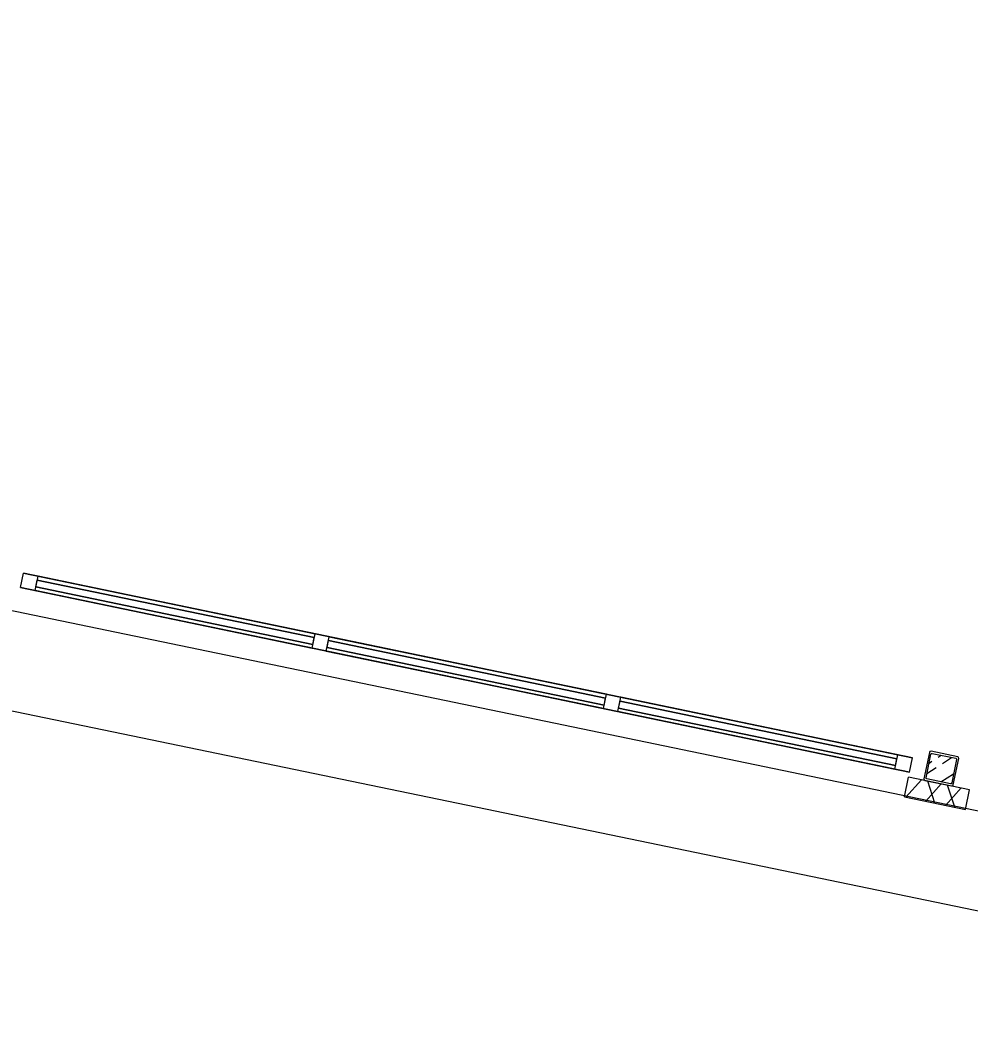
# Model space of a CAD drawing. Extents: x 81065 to 81486, y 452384 to 452681.
# Drawn here: x 81114.454 to 81118.247, y 452526.619 to 452530.604 of the extents above; entities that cross this region are included whole.
import ezdxf

# ---------------------------------------------------------------- set-up
doc = ezdxf.new("R2010")
doc.units = 0
doc.layers.add('B-BH-VH-KANTOPSLUITING-GV', color=7, linetype='Continuous')

msp = doc.modelspace()

# ---------------------------------------------------------------- linework, layer by layer
at = {"layer": 'B-BH-VH-KANTOPSLUITING-GV'}
for p, q in [((81103.0639, 452530.6043), (81122.2433, 452526.6232)), ((81123.8386, 452525.8939), (81102.7873, 452530.2532)), ((81114.4561, 452528.3374), (81114.4681, 452528.3954)), ((81114.4561, 452528.3374), (81114.4681, 452528.3954)), ((81114.4681, 452528.3954), (81118.0171, 452527.6584)), ((81118.0171, 452527.6584), (81114.4681, 452528.3954)), ((81114.5141, 452528.3254), (81114.5261, 452528.3834)), ((81114.5141, 452528.3254), (81114.5261, 452528.3834)), ((81114.5141, 452528.3254), (81114.5261, 452528.3834)), ((81114.5141, 452528.3254), (81114.5261, 452528.3834)), ((81114.5141, 452528.3254), (81114.5261, 452528.3834)), ((81114.5141, 452528.3254), (81114.5261, 452528.3834)), ((81114.5141, 452528.3254), (81114.5261, 452528.3834)), ((81114.5141, 452528.3254), (81114.5261, 452528.3834)), ((81114.5141, 452528.3254), (81114.5261, 452528.3834)), ((81114.5141, 452528.3254), (81114.5261, 452528.3834)), ((81114.5141, 452528.3254), (81114.5261, 452528.3834)), ((81114.5141, 452528.3254), (81114.5261, 452528.3834)), ((81114.5141, 452528.3254), (81114.5261, 452528.3834)), ((81114.5141, 452528.3254), (81114.5261, 452528.3834)), ((81114.5141, 452528.3254), (81114.5261, 452528.3834)), ((81114.5141, 452528.3254), (81114.5261, 452528.3834)), ((81114.5171, 452528.3404), (81114.5231, 452528.3674)), ((81114.5171, 452528.3404), (81114.5231, 452528.3674)), ((81114.5171, 452528.3404), (81114.5231, 452528.3674)), ((81114.5171, 452528.3404), (81114.5231, 452528.3674)), ((81114.5171, 452528.3404), (81114.5231, 452528.3674)), ((81114.5171, 452528.3404), (81114.5231, 452528.3674)), ((81114.5171, 452528.3404), (81114.5231, 452528.3674)), ((81114.5171, 452528.3404), (81114.5231, 452528.3674)), ((81114.5171, 452528.3404), (81114.5231, 452528.3674)), ((81114.5171, 452528.3404), (81114.5231, 452528.3674)), ((81114.5171, 452528.3404), (81114.5231, 452528.3674)), ((81114.5171, 452528.3404), (81114.5231, 452528.3674)), ((81114.5171, 452528.3404), (81114.5231, 452528.3674)), ((81114.5171, 452528.3404), (81114.5231, 452528.3674)), ((81114.5171, 452528.3404), (81114.5231, 452528.3674)), ((81114.5171, 452528.3404), (81114.5231, 452528.3674)), ((81114.5231, 452528.3674), (81115.6281, 452528.1384)), ((81115.6281, 452528.1384), (81114.5231, 452528.3674)), ((81115.6281, 452528.1384), (81114.5231, 452528.3674)), ((81114.5231, 452528.3674), (81115.6281, 452528.1384)), ((81115.6281, 452528.1384), (81114.5231, 452528.3674)), ((81114.5231, 452528.3674), (81115.6281, 452528.1384)), ((81115.6281, 452528.1384), (81114.5231, 452528.3674)), ((81114.5231, 452528.3674), (81115.6281, 452528.1384)), ((81115.6281, 452528.1384), (81114.5231, 452528.3674)), ((81114.5231, 452528.3674), (81115.6281, 452528.1384)), ((81114.5231, 452528.3674), (81115.6281, 452528.1384)), ((81115.6281, 452528.1384), (81114.5231, 452528.3674)), ((81114.5231, 452528.3674), (81115.6281, 452528.1384)), ((81115.6281, 452528.1384), (81114.5231, 452528.3674)), ((81114.5231, 452528.3674), (81115.6281, 452528.1384)), ((81115.6281, 452528.1384), (81114.5231, 452528.3674)), ((81114.5261, 452528.3834), (81115.6321, 452528.1534)), ((81115.6321, 452528.1534), (81114.5261, 452528.3834)), ((81114.5261, 452528.3834), (81115.6321, 452528.1534)), ((81115.6321, 452528.1534), (81114.5261, 452528.3834)), ((81114.5261, 452528.3834), (81115.6321, 452528.1534)), ((81115.6321, 452528.1534), (81114.5261, 452528.3834)), ((81114.5261, 452528.3834), (81115.6321, 452528.1534)), ((81115.6321, 452528.1534), (81114.5261, 452528.3834)), ((81114.5261, 452528.3834), (81115.6321, 452528.1534)), ((81115.6321, 452528.1534), (81114.5261, 452528.3834)), ((81114.5261, 452528.3834), (81115.6321, 452528.1534)), ((81115.6321, 452528.1534), (81114.5261, 452528.3834)), ((81114.5261, 452528.3834), (81115.6321, 452528.1534)), ((81115.6321, 452528.1534), (81114.5261, 452528.3834)), ((81114.5261, 452528.3834), (81115.6321, 452528.1534)), ((81115.6321, 452528.1534), (81114.5261, 452528.3834)), ((81114.4561, 452528.3374), (81118.0051, 452527.6004)), ((81118.0051, 452527.6004), (81114.4561, 452528.3374)), ((81114.5141, 452528.3254), (81115.6201, 452528.0954)), ((81115.6201, 452528.0954), (81114.5141, 452528.3254)), ((81114.5141, 452528.3254), (81115.6201, 452528.0954)), ((81115.6201, 452528.0954), (81114.5141, 452528.3254)), ((81114.5141, 452528.3254), (81115.6201, 452528.0954)), ((81115.6201, 452528.0954), (81114.5141, 452528.3254)), ((81114.5141, 452528.3254), (81115.6201, 452528.0954)), ((81115.6201, 452528.0954), (81114.5141, 452528.3254)), ((81114.5141, 452528.3254), (81115.6201, 452528.0954)), ((81115.6201, 452528.0954), (81114.5141, 452528.3254)), ((81114.5141, 452528.3254), (81115.6201, 452528.0954)), ((81115.6201, 452528.0954), (81114.5141, 452528.3254)), ((81114.5141, 452528.3254), (81115.6201, 452528.0954)), ((81115.6201, 452528.0954), (81114.5141, 452528.3254)), ((81114.5141, 452528.3254), (81115.6201, 452528.0954)), ((81115.6201, 452528.0954), (81114.5141, 452528.3254)), ((81114.5171, 452528.3404), (81115.6231, 452528.1104)), ((81115.6231, 452528.1104), (81114.5171, 452528.3404)), ((81115.6231, 452528.1104), (81114.5171, 452528.3404)), ((81114.5171, 452528.3404), (81115.6231, 452528.1104)), ((81115.6231, 452528.1104), (81114.5171, 452528.3404)), ((81114.5171, 452528.3404), (81115.6231, 452528.1104)), ((81115.6231, 452528.1104), (81114.5171, 452528.3404)), ((81114.5171, 452528.3404), (81115.6231, 452528.1104)), ((81115.6231, 452528.1104), (81114.5171, 452528.3404)), ((81114.5171, 452528.3404), (81115.6231, 452528.1104)), ((81114.5171, 452528.3404), (81115.6231, 452528.1104)), ((81115.6231, 452528.1104), (81114.5171, 452528.3404)), ((81114.5171, 452528.3404), (81115.6231, 452528.1104)), ((81115.6231, 452528.1104), (81114.5171, 452528.3404)), ((81114.5171, 452528.3404), (81115.6231, 452528.1104)), ((81115.6231, 452528.1104), (81114.5171, 452528.3404)), ((81115.6201, 452528.0954), (81115.6321, 452528.1534)), ((81115.6201, 452528.0954), (81115.6321, 452528.1534)), ((81115.6201, 452528.0954), (81115.6321, 452528.1534)), ((81115.6201, 452528.0954), (81115.6321, 452528.1534)), ((81115.6201, 452528.0954), (81115.6321, 452528.1534)), ((81115.6201, 452528.0954), (81115.6321, 452528.1534)), ((81115.6201, 452528.0954), (81115.6321, 452528.1534)), ((81115.6201, 452528.0954), (81115.6321, 452528.1534)), ((81115.6201, 452528.0954), (81115.6321, 452528.1534)), ((81115.6201, 452528.0954), (81115.6321, 452528.1534)), ((81115.6201, 452528.0954), (81115.6321, 452528.1534)), ((81115.6201, 452528.0954), (81115.6321, 452528.1534)), ((81115.6201, 452528.0954), (81115.6321, 452528.1534)), ((81115.6201, 452528.0954), (81115.6321, 452528.1534)), ((81115.6201, 452528.0954), (81115.6321, 452528.1534)), ((81115.6201, 452528.0954), (81115.6321, 452528.1534)), ((81115.6231, 452528.1104), (81115.6281, 452528.1384)), ((81115.6231, 452528.1104), (81115.6281, 452528.1384)), ((81115.6231, 452528.1104), (81115.6281, 452528.1384)), ((81115.6231, 452528.1104), (81115.6281, 452528.1384)), ((81115.6231, 452528.1104), (81115.6281, 452528.1384)), ((81115.6231, 452528.1104), (81115.6281, 452528.1384)), ((81115.6231, 452528.1104), (81115.6281, 452528.1384)), ((81115.6231, 452528.1104), (81115.6281, 452528.1384)), ((81115.6231, 452528.1104), (81115.6281, 452528.1384)), ((81115.6231, 452528.1104), (81115.6281, 452528.1384)), ((81115.6231, 452528.1104), (81115.6281, 452528.1384)), ((81115.6231, 452528.1104), (81115.6281, 452528.1384)), ((81115.6231, 452528.1104), (81115.6281, 452528.1384)), ((81115.6231, 452528.1104), (81115.6281, 452528.1384)), ((81115.6231, 452528.1104), (81115.6281, 452528.1384)), ((81115.6231, 452528.1104), (81115.6281, 452528.1384)), ((81115.6771, 452528.0834), (81115.6891, 452528.1414)), ((81115.6771, 452528.0834), (81115.6891, 452528.1414)), ((81115.6771, 452528.0834), (81115.6891, 452528.1414)), ((81115.6771, 452528.0834), (81115.6891, 452528.1414)), ((81115.6771, 452528.0834), (81115.6891, 452528.1414)), ((81115.6771, 452528.0834), (81115.6891, 452528.1414)), ((81115.6771, 452528.0834), (81115.6891, 452528.1414)), ((81115.6771, 452528.0834), (81115.6891, 452528.1414)), ((81115.6771, 452528.0834), (81115.6891, 452528.1414)), ((81115.6771, 452528.0834), (81115.6891, 452528.1414)), ((81115.6771, 452528.0834), (81115.6891, 452528.1414)), ((81115.6771, 452528.0834), (81115.6891, 452528.1414)), ((81115.6771, 452528.0834), (81115.6891, 452528.1414)), ((81115.6771, 452528.0834), (81115.6891, 452528.1414)), ((81115.6771, 452528.0834), (81115.6891, 452528.1414)), ((81115.6771, 452528.0834), (81115.6891, 452528.1414)), ((81115.6801, 452528.0984), (81115.6861, 452528.1264)), ((81115.6801, 452528.0984), (81115.6861, 452528.1264)), ((81115.6801, 452528.0984), (81115.6861, 452528.1264)), ((81115.6801, 452528.0984), (81115.6861, 452528.1264)), ((81115.6801, 452528.0984), (81115.6861, 452528.1264)), ((81115.6801, 452528.0984), (81115.6861, 452528.1264)), ((81115.6801, 452528.0984), (81115.6861, 452528.1264)), ((81115.6801, 452528.0984), (81115.6861, 452528.1264)), ((81115.6801, 452528.0984), (81115.6861, 452528.1264)), ((81115.6801, 452528.0984), (81115.6861, 452528.1264)), ((81115.6801, 452528.0984), (81115.6861, 452528.1264)), ((81115.6801, 452528.0984), (81115.6861, 452528.1264)), ((81115.6801, 452528.0984), (81115.6861, 452528.1264)), ((81115.6801, 452528.0984), (81115.6861, 452528.1264)), ((81115.6801, 452528.0984), (81115.6861, 452528.1264)), ((81115.6801, 452528.0984), (81115.6861, 452528.1264)), ((81116.7921, 452527.8964), (81115.6861, 452528.1264)), ((81115.6861, 452528.1264), (81116.7921, 452527.8964)), ((81116.7921, 452527.8964), (81115.6861, 452528.1264)), ((81115.6861, 452528.1264), (81116.7921, 452527.8964)), ((81115.6861, 452528.1264), (81116.7921, 452527.8964)), ((81116.7921, 452527.8964), (81115.6861, 452528.1264)), ((81116.7921, 452527.8964), (81115.6861, 452528.1264)), ((81115.6861, 452528.1264), (81116.7921, 452527.8964)), ((81116.7921, 452527.8964), (81115.6861, 452528.1264)), ((81115.6861, 452528.1264), (81116.7921, 452527.8964)), ((81115.6861, 452528.1264), (81116.7921, 452527.8964)), ((81116.7921, 452527.8964), (81115.6861, 452528.1264)), ((81116.7921, 452527.8964), (81115.6861, 452528.1264)), ((81115.6861, 452528.1264), (81116.7921, 452527.8964)), ((81115.6861, 452528.1264), (81116.7921, 452527.8964)), ((81116.7921, 452527.8964), (81115.6861, 452528.1264)), ((81115.6891, 452528.1414), (81116.7951, 452527.9124)), ((81116.7951, 452527.9124), (81115.6891, 452528.1414)), ((81115.6891, 452528.1414), (81116.7951, 452527.9124)), ((81116.7951, 452527.9124), (81115.6891, 452528.1414)), ((81115.6891, 452528.1414), (81116.7951, 452527.9124)), ((81116.7951, 452527.9124), (81115.6891, 452528.1414)), ((81115.6891, 452528.1414), (81116.7951, 452527.9124)), ((81116.7951, 452527.9124), (81115.6891, 452528.1414)), ((81115.6891, 452528.1414), (81116.7951, 452527.9124)), ((81116.7951, 452527.9124), (81115.6891, 452528.1414)), ((81115.6891, 452528.1414), (81116.7951, 452527.9124)), ((81116.7951, 452527.9124), (81115.6891, 452528.1414)), ((81115.6891, 452528.1414), (81116.7951, 452527.9124)), ((81116.7951, 452527.9124), (81115.6891, 452528.1414)), ((81115.6891, 452528.1414), (81116.7951, 452527.9124)), ((81116.7951, 452527.9124), (81115.6891, 452528.1414)), ((81115.6771, 452528.0834), (81116.7831, 452527.8544)), ((81116.7831, 452527.8544), (81115.6771, 452528.0834)), ((81115.6771, 452528.0834), (81116.7831, 452527.8544)), ((81116.7831, 452527.8544), (81115.6771, 452528.0834)), ((81115.6771, 452528.0834), (81116.7831, 452527.8544)), ((81116.7831, 452527.8544), (81115.6771, 452528.0834)), ((81115.6771, 452528.0834), (81116.7831, 452527.8544)), ((81116.7831, 452527.8544), (81115.6771, 452528.0834)), ((81115.6771, 452528.0834), (81116.7831, 452527.8544)), ((81116.7831, 452527.8544), (81115.6771, 452528.0834)), ((81115.6771, 452528.0834), (81116.7831, 452527.8544)), ((81116.7831, 452527.8544), (81115.6771, 452528.0834)), ((81115.6771, 452528.0834), (81116.7831, 452527.8544)), ((81116.7831, 452527.8544), (81115.6771, 452528.0834)), ((81115.6771, 452528.0834), (81116.7831, 452527.8544)), ((81116.7831, 452527.8544), (81115.6771, 452528.0834)), ((81116.7861, 452527.8684), (81115.6801, 452528.0984)), ((81115.6801, 452528.0984), (81116.7861, 452527.8684)), ((81116.7861, 452527.8684), (81115.6801, 452528.0984)), ((81115.6801, 452528.0984), (81116.7861, 452527.8684)), ((81115.6801, 452528.0984), (81116.7861, 452527.8684)), ((81116.7861, 452527.8684), (81115.6801, 452528.0984)), ((81116.7861, 452527.8684), (81115.6801, 452528.0984)), ((81115.6801, 452528.0984), (81116.7861, 452527.8684)), ((81116.7861, 452527.8684), (81115.6801, 452528.0984)), ((81115.6801, 452528.0984), (81116.7861, 452527.8684)), ((81115.6801, 452528.0984), (81116.7861, 452527.8684)), ((81116.7861, 452527.8684), (81115.6801, 452528.0984)), ((81116.7861, 452527.8684), (81115.6801, 452528.0984)), ((81115.6801, 452528.0984), (81116.7861, 452527.8684)), ((81115.6801, 452528.0984), (81116.7861, 452527.8684)), ((81116.7861, 452527.8684), (81115.6801, 452528.0984)), ((81116.7831, 452527.8544), (81116.7951, 452527.9124)), ((81116.7831, 452527.8544), (81116.7951, 452527.9124)), ((81116.7831, 452527.8544), (81116.7951, 452527.9124)), ((81116.7831, 452527.8544), (81116.7951, 452527.9124)), ((81116.7831, 452527.8544), (81116.7951, 452527.9124)), ((81116.7831, 452527.8544), (81116.7951, 452527.9124)), ((81116.7831, 452527.8544), (81116.7951, 452527.9124)), ((81116.7831, 452527.8544), (81116.7951, 452527.9124)), ((81116.7831, 452527.8544), (81116.7951, 452527.9124)), ((81116.7831, 452527.8544), (81116.7951, 452527.9124)), ((81116.7831, 452527.8544), (81116.7951, 452527.9124)), ((81116.7831, 452527.8544), (81116.7951, 452527.9124)), ((81116.7831, 452527.8544), (81116.7951, 452527.9124)), ((81116.7831, 452527.8544), (81116.7951, 452527.9124)), ((81116.7831, 452527.8544), (81116.7951, 452527.9124)), ((81116.7831, 452527.8544), (81116.7951, 452527.9124)), ((81116.7861, 452527.8684), (81116.7921, 452527.8964)), ((81116.7861, 452527.8684), (81116.7921, 452527.8964)), ((81116.7861, 452527.8684), (81116.7921, 452527.8964)), ((81116.7861, 452527.8684), (81116.7921, 452527.8964)), ((81116.7861, 452527.8684), (81116.7921, 452527.8964)), ((81116.7861, 452527.8684), (81116.7921, 452527.8964)), ((81116.7861, 452527.8684), (81116.7921, 452527.8964)), ((81116.7861, 452527.8684), (81116.7921, 452527.8964)), ((81116.7861, 452527.8684), (81116.7921, 452527.8964)), ((81116.7861, 452527.8684), (81116.7921, 452527.8964)), ((81116.7861, 452527.8684), (81116.7921, 452527.8964)), ((81116.7861, 452527.8684), (81116.7921, 452527.8964)), ((81116.7861, 452527.8684), (81116.7921, 452527.8964)), ((81116.7861, 452527.8684), (81116.7921, 452527.8964)), ((81116.7861, 452527.8684), (81116.7921, 452527.8964)), ((81116.7861, 452527.8684), (81116.7921, 452527.8964)), ((81116.8411, 452527.8424), (81116.8531, 452527.9004)), ((81116.8411, 452527.8424), (81116.8531, 452527.9004)), ((81116.8411, 452527.8424), (81116.8531, 452527.9004)), ((81116.8411, 452527.8424), (81116.8531, 452527.9004)), ((81116.8411, 452527.8424), (81116.8531, 452527.9004)), ((81116.8411, 452527.8424), (81116.8531, 452527.9004)), ((81116.8411, 452527.8424), (81116.8531, 452527.9004)), ((81116.8411, 452527.8424), (81116.8531, 452527.9004)), ((81116.8411, 452527.8424), (81116.8531, 452527.9004)), ((81116.8411, 452527.8424), (81116.8531, 452527.9004)), ((81116.8411, 452527.8424), (81116.8531, 452527.9004)), ((81116.8411, 452527.8424), (81116.8531, 452527.9004)), ((81116.8411, 452527.8424), (81116.8531, 452527.9004)), ((81116.8411, 452527.8424), (81116.8531, 452527.9004)), ((81116.8411, 452527.8424), (81116.8531, 452527.9004)), ((81116.8411, 452527.8424), (81116.8531, 452527.9004)), ((81116.8441, 452527.8564), (81116.8501, 452527.8844)), ((81116.8441, 452527.8564), (81116.8501, 452527.8844)), ((81116.8441, 452527.8564), (81116.8501, 452527.8844)), ((81116.8441, 452527.8564), (81116.8501, 452527.8844)), ((81116.8441, 452527.8564), (81116.8501, 452527.8844)), ((81116.8441, 452527.8564), (81116.8501, 452527.8844)), ((81116.8441, 452527.8564), (81116.8501, 452527.8844)), ((81116.8441, 452527.8564), (81116.8501, 452527.8844)), ((81116.8441, 452527.8564), (81116.8501, 452527.8844)), ((81116.8441, 452527.8564), (81116.8501, 452527.8844)), ((81116.8441, 452527.8564), (81116.8501, 452527.8844)), ((81116.8441, 452527.8564), (81116.8501, 452527.8844)), ((81116.8441, 452527.8564), (81116.8501, 452527.8844)), ((81116.8441, 452527.8564), (81116.8501, 452527.8844)), ((81116.8441, 452527.8564), (81116.8501, 452527.8844)), ((81116.8441, 452527.8564), (81116.8501, 452527.8844)), ((81116.8501, 452527.8844), (81117.9551, 452527.6544)), ((81117.9551, 452527.6544), (81116.8501, 452527.8844)), ((81117.9551, 452527.6544), (81116.8501, 452527.8844)), ((81116.8501, 452527.8844), (81117.9551, 452527.6544)), ((81117.9551, 452527.6544), (81116.8501, 452527.8844)), ((81116.8501, 452527.8844), (81117.9551, 452527.6544)), ((81117.9551, 452527.6544), (81116.8501, 452527.8844)), ((81116.8501, 452527.8844), (81117.9551, 452527.6544)), ((81117.9551, 452527.6544), (81116.8501, 452527.8844)), ((81116.8501, 452527.8844), (81117.9551, 452527.6544)), ((81116.8501, 452527.8844), (81117.9551, 452527.6544)), ((81117.9551, 452527.6544), (81116.8501, 452527.8844)), ((81116.8501, 452527.8844), (81117.9551, 452527.6544)), ((81117.9551, 452527.6544), (81116.8501, 452527.8844)), ((81116.8501, 452527.8844), (81117.9551, 452527.6544)), ((81117.9551, 452527.6544), (81116.8501, 452527.8844)), ((81116.8531, 452527.9004), (81117.9591, 452527.6704)), ((81117.9591, 452527.6704), (81116.8531, 452527.9004)), ((81116.8531, 452527.9004), (81117.9591, 452527.6704)), ((81117.9591, 452527.6704), (81116.8531, 452527.9004)), ((81116.8531, 452527.9004), (81117.9591, 452527.6704)), ((81117.9591, 452527.6704), (81116.8531, 452527.9004)), ((81116.8531, 452527.9004), (81117.9591, 452527.6704)), ((81117.9591, 452527.6704), (81116.8531, 452527.9004)), ((81116.8531, 452527.9004), (81117.9591, 452527.6704)), ((81117.9591, 452527.6704), (81116.8531, 452527.9004)), ((81116.8531, 452527.9004), (81117.9591, 452527.6704)), ((81117.9591, 452527.6704), (81116.8531, 452527.9004)), ((81116.8531, 452527.9004), (81117.9591, 452527.6704)), ((81117.9591, 452527.6704), (81116.8531, 452527.9004)), ((81116.8531, 452527.9004), (81117.9591, 452527.6704)), ((81117.9591, 452527.6704), (81116.8531, 452527.9004)), ((81116.8411, 452527.8424), (81117.9471, 452527.6124)), ((81117.9471, 452527.6124), (81116.8411, 452527.8424)), ((81116.8411, 452527.8424), (81117.9471, 452527.6124)), ((81117.9471, 452527.6124), (81116.8411, 452527.8424)), ((81116.8411, 452527.8424), (81117.9471, 452527.6124)), ((81117.9471, 452527.6124), (81116.8411, 452527.8424)), ((81116.8411, 452527.8424), (81117.9471, 452527.6124)), ((81117.9471, 452527.6124), (81116.8411, 452527.8424)), ((81116.8411, 452527.8424), (81117.9471, 452527.6124)), ((81117.9471, 452527.6124), (81116.8411, 452527.8424)), ((81116.8411, 452527.8424), (81117.9471, 452527.6124)), ((81117.9471, 452527.6124), (81116.8411, 452527.8424)), ((81116.8411, 452527.8424), (81117.9471, 452527.6124)), ((81117.9471, 452527.6124), (81116.8411, 452527.8424)), ((81116.8411, 452527.8424), (81117.9471, 452527.6124)), ((81117.9471, 452527.6124), (81116.8411, 452527.8424)), ((81116.8441, 452527.8564), (81117.9501, 452527.6274)), ((81117.9501, 452527.6274), (81116.8441, 452527.8564)), ((81117.9501, 452527.6274), (81116.8441, 452527.8564)), ((81116.8441, 452527.8564), (81117.9501, 452527.6274)), ((81117.9501, 452527.6274), (81116.8441, 452527.8564)), ((81116.8441, 452527.8564), (81117.9501, 452527.6274)), ((81117.9501, 452527.6274), (81116.8441, 452527.8564)), ((81116.8441, 452527.8564), (81117.9501, 452527.6274)), ((81117.9501, 452527.6274), (81116.8441, 452527.8564)), ((81116.8441, 452527.8564), (81117.9501, 452527.6274)), ((81116.8441, 452527.8564), (81117.9501, 452527.6274)), ((81117.9501, 452527.6274), (81116.8441, 452527.8564)), ((81116.8441, 452527.8564), (81117.9501, 452527.6274)), ((81117.9501, 452527.6274), (81116.8441, 452527.8564)), ((81116.8441, 452527.8564), (81117.9501, 452527.6274)), ((81117.9501, 452527.6274), (81116.8441, 452527.8564)), ((81117.9471, 452527.6124), (81117.9591, 452527.6704)), ((81117.9471, 452527.6124), (81117.9591, 452527.6704)), ((81117.9471, 452527.6124), (81117.9591, 452527.6704)), ((81117.9471, 452527.6124), (81117.9591, 452527.6704)), ((81117.9471, 452527.6124), (81117.9591, 452527.6704)), ((81117.9471, 452527.6124), (81117.9591, 452527.6704)), ((81117.9471, 452527.6124), (81117.9591, 452527.6704)), ((81117.9471, 452527.6124), (81117.9591, 452527.6704)), ((81117.9471, 452527.6124), (81117.9591, 452527.6704)), ((81117.9471, 452527.6124), (81117.9591, 452527.6704)), ((81117.9471, 452527.6124), (81117.9591, 452527.6704)), ((81117.9471, 452527.6124), (81117.9591, 452527.6704)), ((81117.9471, 452527.6124), (81117.9591, 452527.6704)), ((81117.9471, 452527.6124), (81117.9591, 452527.6704)), ((81117.9471, 452527.6124), (81117.9591, 452527.6704)), ((81117.9471, 452527.6124), (81117.9591, 452527.6704)), ((81118.0851, 452527.6794), (81118.0631, 452527.5744)), ((81118.0721, 452527.5784), (81118.0911, 452527.6724)), ((81118.0871, 452527.6834), (81118.0851, 452527.6794)), ((81118.0921, 452527.6844), (81118.0871, 452527.6834)), ((81118.0911, 452527.6724), (81118.0931, 452527.6754)), ((81118.1981, 452527.6624), (81118.0921, 452527.6844)), ((81118.0931, 452527.6754), (81118.0961, 452527.6754)), ((81118.0961, 452527.6754), (81118.1901, 452527.6564)), ((81118.1201, 452527.6604), (81118.1321, 452527.6684)), ((81117.9501, 452527.6274), (81117.9551, 452527.6544)), ((81117.9501, 452527.6274), (81117.9551, 452527.6544)), ((81117.9501, 452527.6274), (81117.9551, 452527.6544)), ((81117.9501, 452527.6274), (81117.9551, 452527.6544)), ((81117.9501, 452527.6274), (81117.9551, 452527.6544)), ((81117.9501, 452527.6274), (81117.9551, 452527.6544)), ((81117.9501, 452527.6274), (81117.9551, 452527.6544)), ((81117.9501, 452527.6274), (81117.9551, 452527.6544)), ((81117.9501, 452527.6274), (81117.9551, 452527.6544)), ((81117.9501, 452527.6274), (81117.9551, 452527.6544)), ((81117.9501, 452527.6274), (81117.9551, 452527.6544)), ((81117.9501, 452527.6274), (81117.9551, 452527.6544)), ((81117.9501, 452527.6274), (81117.9551, 452527.6544)), ((81117.9501, 452527.6274), (81117.9551, 452527.6544)), ((81117.9501, 452527.6274), (81117.9551, 452527.6544)), ((81117.9501, 452527.6274), (81117.9551, 452527.6544)), ((81118.0051, 452527.6004), (81118.0171, 452527.6584)), ((81118.0051, 452527.6004), (81118.0171, 452527.6584)), ((81118.0841, 452527.6364), (81118.0951, 452527.6444)), ((81118.1371, 452527.6354), (81118.1731, 452527.6594)), ((81118.1931, 452527.6514), (81118.1741, 452527.5574)), ((81118.1801, 452527.5494), (81118.2021, 452527.6554)), ((81118.1901, 452527.6564), (81118.1931, 452527.6544)), ((81118.1931, 452527.6544), (81118.1931, 452527.6514)), ((81118.2011, 452527.6604), (81118.1981, 452527.6624)), ((81118.2021, 452527.6554), (81118.2011, 452527.6604)), ((81118.0751, 452527.5954), (81118.1121, 452527.6194)), ((81118.1311, 452527.5624), (81118.1811, 452527.5944)), ((81117.9851, 452527.5024), (81118.0011, 452527.5804)), ((81117.9911, 452527.5014), (81118.0531, 452527.5704)), ((81118.2451, 452527.5304), (81118.0011, 452527.5804)), ((81118.0631, 452527.5744), (81118.0641, 452527.5694)), ((81118.0641, 452527.5694), (81118.0671, 452527.5674)), ((81118.0671, 452527.5674), (81118.1731, 452527.5454)), ((81118.0711, 452527.4844), (81118.1321, 452527.5534)), ((81118.0721, 452527.5754), (81118.0721, 452527.5784)), ((81118.0751, 452527.5734), (81118.0721, 452527.5754)), ((81118.1691, 452527.5544), (81118.0751, 452527.5734)), ((81118.1071, 452527.4774), (81118.0781, 452527.5644)), ((81118.1071, 452527.4774), (81118.0781, 452527.5644)), ((81118.1861, 452527.4604), (81118.1571, 452527.5484)), ((81118.1721, 452527.5544), (81118.1691, 452527.5544)), ((81118.1741, 452527.5574), (81118.1721, 452527.5544)), ((81118.1781, 452527.5464), (81118.1801, 452527.5494)), ((81118.1501, 452527.4684), (81118.2111, 452527.5374)), ((81118.1731, 452527.5454), (81118.1781, 452527.5464)), ((81118.2291, 452527.4514), (81118.2451, 452527.5304)), ((81117.9851, 452527.5024), (81118.2291, 452527.4514)), ((81118.2291, 452527.4514), (81118.2291, 452527.4524))]:
    msp.add_line(p, q, dxfattribs=at)

doc.saveas('drawing.dxf')
